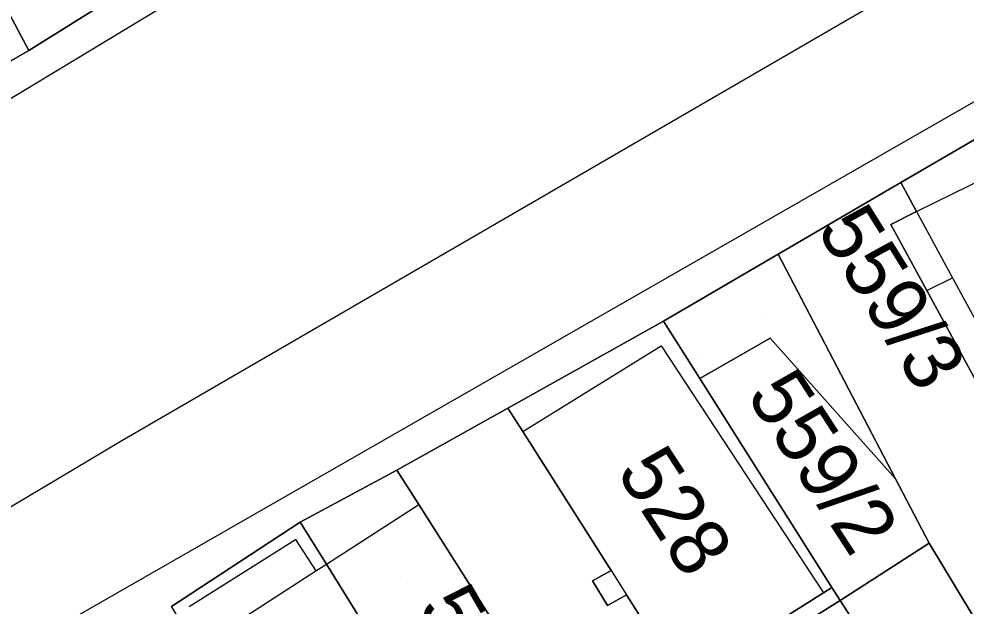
# Model space of a CAD drawing. Extents: x -263943 to -261149, y -1236934 to -1230686.
# Drawn here: x -262719.38 to -262686.94, y -1235426.02 to -1235405.91 of the extents above; entities that cross this region are included whole.
import ezdxf

# ---------------------------------------------------------------- set-up
doc = ezdxf.new("R2010")
doc.units = 0
for name, color, linetype in [('body_kn', 7, 'Continuous'), ('kladpar_druhypozemkov', 7, 'Continuous'), ('kladpar_hranice', 7, 'Continuous'), ('kladpar_parcelnecisla', 7, 'Continuous'), ('kladpar_plochy', 7, 'Continuous'), ('kladpar_sipky', 7, 'Continuous'), ('zappar_hrandruhpozemk', 7, 'Continuous')]:
    doc.layers.add(name, color=color, linetype=linetype)

msp = doc.modelspace()

# ---------------------------------------------------------------- linework, layer by layer
at = {"layer": 'body_kn'}
for p, q in [((-262719.04, -1235406.99), (-262719.04, -1235406.99)), ((-262689.17, -1235411.51), (-262689.17, -1235411.51)), ((-262688.63, -1235412.51), (-262688.63, -1235412.51)), ((-262688.63, -1235412.51), (-262688.63, -1235412.51)), ((-262689.51, -1235412.95), (-262689.51, -1235412.95)), ((-262693.37, -1235413.97), (-262693.37, -1235413.97)), ((-262687.4, -1235414.78), (-262687.4, -1235414.78)), ((-262688.28, -1235415.22), (-262688.28, -1235415.22)), ((-262688.28, -1235415.22), (-262688.28, -1235415.22)), ((-262697.3, -1235416.27), (-262697.3, -1235416.27)), ((-262693.65, -1235416.85), (-262693.65, -1235416.85)), ((-262697.38, -1235417.11), (-262697.38, -1235417.11)), ((-262696.06, -1235418.23), (-262696.06, -1235418.23)), ((-262696.06, -1235418.23), (-262696.06, -1235418.23)), ((-262702.63, -1235419.24), (-262702.63, -1235419.24)), ((-262702.12, -1235420.04), (-262702.12, -1235420.04)), ((-262702.12, -1235420.04), (-262702.12, -1235420.04)), ((-262715.86, -1235420.37), (-262715.86, -1235420.37)), ((-262706.44, -1235421.37), (-262706.44, -1235421.37)), ((-262689.35, -1235421.67), (-262689.35, -1235421.67)), ((-262705.68, -1235422.55), (-262705.68, -1235422.55)), ((-262709.75, -1235423.15), (-262709.75, -1235423.15)), ((-262709.75, -1235423.15), (-262709.75, -1235423.15)), ((-262709.91, -1235423.74), (-262709.91, -1235423.74)), ((-262688.2, -1235423.87), (-262688.2, -1235423.87)), ((-262708.85, -1235424.59), (-262708.85, -1235424.59)), ((-262708.85, -1235424.59), (-262708.85, -1235424.59)), ((-262709.21, -1235424.82), (-262709.21, -1235424.82)), ((-262709.21, -1235424.82), (-262709.21, -1235424.82)), ((-262699.09, -1235424.81), (-262699.09, -1235424.81)), ((-262699.09, -1235424.81), (-262699.09, -1235424.81)), ((-262699.73, -1235425.16), (-262699.73, -1235425.16)), ((-262698.57, -1235425.64), (-262698.57, -1235425.64)), ((-262691.82, -1235425.57), (-262691.82, -1235425.57)), ((-262691.82, -1235425.57), (-262691.82, -1235425.57)), ((-262691.53, -1235425.39), (-262691.53, -1235425.39)), ((-262691.53, -1235425.39), (-262691.53, -1235425.39)), ((-262699.22, -1235426.01), (-262699.22, -1235426.01)), ((-262691.25, -1235425.83), (-262691.25, -1235425.83))]:
    msp.add_line(p, q, dxfattribs=at)
at = {"layer": 'kladpar_druhypozemkov'}
for p, q in [((-262696.08, -1235417.44), (-262696.08, -1235417.44)), ((-262693.81, -1235418.5), (-262693.81, -1235418.5)), ((-262696.01, -1235422.42), (-262696.01, -1235422.42)), ((-262706.08, -1235425.25), (-262706.08, -1235425.25))]:
    msp.add_line(p, q, dxfattribs=at)
at = {"layer": 'kladpar_hranice'}
for points in [[(-262753.76, -1235425.77), (-262745.71, -1235422.2), (-262742.66, -1235420.75), (-262739.27, -1235419.31), (-262733.35, -1235415.91), (-262729.28, -1235413.44), (-262725.3, -1235410.9), (-262719.63, -1235407.33), (-262719.04, -1235406.99), (-262714.3, -1235404.02), (-262711.08, -1235401.98), (-262705.07, -1235398.15), (-262700.58, -1235395.27), (-262701.19, -1235390.19), (-262696.1, -1235391.7), (-262695.81, -1235391.51), (-262694.4, -1235390.6), (-262691.7, -1235386.78), (-262691.37, -1235384.16), (-262691.46, -1235383.22), (-262693.43, -1235375.69), (-262695.14, -1235368.32), (-262696.94, -1235360.96)], [(-262609.74, -1235370.97), (-262625.92, -1235379.04), (-262632.53, -1235382.25), (-262636.42, -1235384.14), (-262642.9, -1235387.52), (-262643.49, -1235387.83), (-262647.97, -1235390.16), (-262652.08, -1235392.3), (-262656.15, -1235394.43), (-262661.99, -1235397.32), (-262665.8, -1235399.1), (-262670.88, -1235401.57), (-262675.38, -1235403.93), (-262680.11, -1235406.41), (-262684.77, -1235408.96), (-262689.17, -1235411.51), (-262693.37, -1235413.97), (-262697.3, -1235416.27), (-262702.63, -1235419.24), (-262706.44, -1235421.37), (-262709.75, -1235423.15), (-262714.15, -1235426.04)], [(-262719.81, -1235405.55), (-262723.89, -1235396.61), (-262719.39, -1235394.32), (-262714.8, -1235403.07), (-262714.3, -1235404.02), (-262719.04, -1235406.99), (-262719.81, -1235405.55)], [(-262719.81, -1235405.55), (-262719.04, -1235406.99), (-262719.63, -1235407.33), (-262725.3, -1235410.9), (-262726.33, -1235409.2), (-262726.75, -1235409.37), (-262730.89, -1235399.43), (-262730.43, -1235399.22), (-262729.77, -1235398.92), (-262724.46, -1235396.55), (-262724.01, -1235396.35), (-262723.89, -1235396.61), (-262719.81, -1235405.55)], [(-262683.89, -1235421.24), (-262684.73, -1235421.75), (-262688.28, -1235415.22), (-262689.51, -1235412.95), (-262688.63, -1235412.51), (-262689.17, -1235411.51), (-262684.77, -1235408.96), (-262684.08, -1235410.26), (-262679.53, -1235418.86), (-262680.08, -1235419.16), (-262683.89, -1235421.24)], [(-262684.79, -1235429.54), (-262688.2, -1235423.87), (-262689.35, -1235421.67), (-262693.37, -1235413.97), (-262689.17, -1235411.51), (-262688.63, -1235412.51), (-262689.51, -1235412.95), (-262688.28, -1235415.22), (-262684.73, -1235421.75), (-262680.64, -1235428.35)], [(-262696.06, -1235418.23), (-262697.3, -1235416.27), (-262693.37, -1235413.97), (-262689.35, -1235421.67), (-262693.65, -1235416.85), (-262696.06, -1235418.23)], [(-262691.82, -1235425.57), (-262696.67, -1235428.63), (-262698.57, -1235425.64), (-262699.22, -1235426.01), (-262699.73, -1235425.16), (-262699.09, -1235424.81), (-262702.12, -1235420.04), (-262702.63, -1235419.24), (-262697.3, -1235416.27), (-262696.06, -1235418.23), (-262691.53, -1235425.39), (-262691.82, -1235425.57)], [(-262691.53, -1235425.39), (-262696.06, -1235418.23), (-262693.65, -1235416.85), (-262689.35, -1235421.67), (-262688.2, -1235423.87), (-262691.25, -1235425.83), (-262691.53, -1235425.39)], [(-262700.28, -1235431.05), (-262705.68, -1235422.55), (-262706.44, -1235421.37), (-262702.63, -1235419.24), (-262702.12, -1235420.04), (-262699.09, -1235424.81), (-262699.73, -1235425.16), (-262699.22, -1235426.01), (-262698.57, -1235425.64), (-262696.67, -1235428.63), (-262691.82, -1235425.57), (-262691.53, -1235425.39), (-262691.25, -1235425.83), (-262696.92, -1235429.39)], [(-262709.75, -1235423.15), (-262706.44, -1235421.37), (-262705.68, -1235422.55), (-262700.28, -1235431.05), (-262703.55, -1235433.15), (-262708.85, -1235424.59), (-262709.75, -1235423.15)], [(-262707.03, -1235438.17), (-262710.48, -1235432.72), (-262710.23, -1235432.47), (-262713.29, -1235427.45), (-262714.15, -1235426.04), (-262709.75, -1235423.15), (-262708.85, -1235424.59), (-262703.55, -1235433.15), (-262702.25, -1235435.25), (-262706.13, -1235437.62), (-262707.03, -1235438.17)], [(-262672.61, -1235447.81), (-262675.7, -1235449.74), (-262676.59, -1235448.24), (-262677.69, -1235446.62), (-262680.6, -1235442.32), (-262682.68, -1235439.11), (-262683.94, -1235437.16), (-262687.47, -1235431.69), (-262687.69, -1235431.35), (-262691.25, -1235425.83), (-262688.2, -1235423.87), (-262684.79, -1235429.54), (-262679.77, -1235437.24), (-262674.91, -1235444.93), (-262673.75, -1235446.39), (-262672.61, -1235447.81)], [(-262692.75, -1235435.06), (-262693.09, -1235435.31), (-262696.92, -1235429.39), (-262691.25, -1235425.83), (-262687.69, -1235431.35), (-262687.47, -1235431.69), (-262692.75, -1235435.06)]]:
    msp.add_lwpolyline(points, dxfattribs=at)
at = {"layer": 'kladpar_plochy'}
for p, q in [((-262719.04, -1235406.99), (-262714.3, -1235404.02)), ((-262719.63, -1235407.33), (-262719.04, -1235406.99)), ((-262684.77, -1235408.96), (-262689.17, -1235411.51)), ((-262689.17, -1235411.51), (-262693.37, -1235413.97)), ((-262693.37, -1235413.97), (-262697.3, -1235416.27)), ((-262697.3, -1235416.27), (-262702.63, -1235419.24)), ((-262702.63, -1235419.24), (-262706.44, -1235421.37)), ((-262706.44, -1235421.37), (-262709.75, -1235423.15)), ((-262709.75, -1235423.15), (-262714.15, -1235426.04))]:
    msp.add_line(p, q, dxfattribs=at)
for points in [[(-262719.81, -1235405.55), (-262723.89, -1235396.61), (-262719.39, -1235394.32), (-262714.8, -1235403.07), (-262714.3, -1235404.02), (-262719.04, -1235406.99)], [(-262719.81, -1235405.55), (-262719.04, -1235406.99), (-262719.63, -1235407.33), (-262725.3, -1235410.9), (-262726.33, -1235409.2), (-262726.75, -1235409.37), (-262730.89, -1235399.43), (-262730.43, -1235399.22), (-262729.77, -1235398.92), (-262724.46, -1235396.55), (-262724.01, -1235396.35), (-262723.89, -1235396.61)], [(-262683.89, -1235421.24), (-262684.73, -1235421.75), (-262688.28, -1235415.22), (-262689.51, -1235412.95), (-262688.63, -1235412.51), (-262689.17, -1235411.51), (-262684.77, -1235408.96), (-262684.08, -1235410.26), (-262679.53, -1235418.86), (-262680.08, -1235419.16)], [(-262696.06, -1235418.23), (-262697.3, -1235416.27), (-262693.37, -1235413.97), (-262689.35, -1235421.67), (-262693.65, -1235416.85)], [(-262691.82, -1235425.57), (-262696.67, -1235428.63), (-262698.57, -1235425.64), (-262699.22, -1235426.01), (-262699.73, -1235425.16), (-262699.09, -1235424.81), (-262702.12, -1235420.04), (-262702.63, -1235419.24), (-262697.3, -1235416.27), (-262696.06, -1235418.23), (-262691.53, -1235425.39)], [(-262691.53, -1235425.39), (-262696.06, -1235418.23), (-262693.65, -1235416.85), (-262689.35, -1235421.67), (-262688.2, -1235423.87), (-262691.25, -1235425.83)], [(-262709.75, -1235423.15), (-262706.44, -1235421.37), (-262705.68, -1235422.55), (-262700.28, -1235431.05), (-262703.55, -1235433.15), (-262708.85, -1235424.59)], [(-262707.03, -1235438.17), (-262710.48, -1235432.72), (-262710.23, -1235432.47), (-262713.29, -1235427.45), (-262714.15, -1235426.04), (-262709.75, -1235423.15), (-262708.85, -1235424.59), (-262703.55, -1235433.15), (-262702.25, -1235435.25), (-262706.13, -1235437.62)], [(-262672.61, -1235447.81), (-262675.7, -1235449.74), (-262676.59, -1235448.24), (-262677.69, -1235446.62), (-262680.6, -1235442.32), (-262682.68, -1235439.11), (-262683.94, -1235437.16), (-262687.47, -1235431.69), (-262687.69, -1235431.35), (-262691.25, -1235425.83), (-262688.2, -1235423.87), (-262684.79, -1235429.54), (-262679.77, -1235437.24), (-262674.91, -1235444.93), (-262673.75, -1235446.39)], [(-262692.75, -1235435.06), (-262693.09, -1235435.31), (-262696.92, -1235429.39), (-262691.25, -1235425.83), (-262687.69, -1235431.35), (-262687.47, -1235431.69)]]:
    msp.add_lwpolyline(points, close=True, dxfattribs=at)
for points in [[(-262684.79, -1235429.54), (-262688.2, -1235423.87), (-262689.35, -1235421.67), (-262693.37, -1235413.97), (-262689.17, -1235411.51), (-262688.63, -1235412.51), (-262689.51, -1235412.95), (-262688.28, -1235415.22), (-262684.73, -1235421.75), (-262680.64, -1235428.35)], [(-262700.28, -1235431.05), (-262705.68, -1235422.55), (-262706.44, -1235421.37), (-262702.63, -1235419.24), (-262702.12, -1235420.04), (-262699.09, -1235424.81), (-262699.73, -1235425.16), (-262699.22, -1235426.01), (-262698.57, -1235425.64), (-262696.67, -1235428.63), (-262691.82, -1235425.57), (-262691.53, -1235425.39), (-262691.25, -1235425.83), (-262696.92, -1235429.39)]]:
    msp.add_lwpolyline(points, dxfattribs=at)
at = {"layer": 'kladpar_sipky'}
msp.add_line((-262693.98, -1235416.07), (-262693.98, -1235416.07), dxfattribs=at)
at = {"layer": 'zappar_hrandruhpozemk'}
for p, q in [((-262688.63, -1235412.51), (-262684.08, -1235410.26)), ((-262688.28, -1235415.22), (-262687.4, -1235414.78)), ((-262702.12, -1235420.04), (-262697.38, -1235417.11)), ((-262697.38, -1235417.11), (-262691.82, -1235425.57)), ((-262708.85, -1235424.59), (-262705.68, -1235422.55)), ((-262713.55, -1235426.04), (-262709.91, -1235423.74)), ((-262709.91, -1235423.74), (-262709.21, -1235424.82)), ((-262709.21, -1235424.82), (-262708.85, -1235424.59)), ((-262712.84, -1235427.16), (-262709.21, -1235424.82)), ((-262699.09, -1235424.81), (-262698.57, -1235425.64))]:
    msp.add_line(p, q, dxfattribs=at)
for points in [[(-262737.41, -1235419.81), (-262732.92, -1235417.09), (-262722.85, -1235410.55), (-262710.48, -1235403.08), (-262702.69, -1235398.4), (-262693.21, -1235391.61), (-262691.61, -1235388.98), (-262690.34, -1235386.69), (-262690.27, -1235384.75), (-262690.19, -1235382.97), (-262691.46, -1235383.22)], [(-262686.74, -1235403.46), (-262715.86, -1235420.37), (-262741.68, -1235435.75), (-262772.15, -1235455.63), (-262791.2, -1235467.95), (-262809.56, -1235480.1)], [(-262685.11, -1235407.86), (-262717.88, -1235426.64), (-262739.97, -1235440.83), (-262767.48, -1235458.75), (-262796.08, -1235477.45), (-262799.98, -1235480), (-262806.92, -1235484.25), (-262811.15, -1235486.8)], [(-262688.63, -1235412.51), (-262687.4, -1235414.78), (-262683.89, -1235421.24)]]:
    msp.add_lwpolyline(points, dxfattribs=at)

# ---------------------------------------------------------------- texts
at = {"layer": 'kladpar_parcelnecisla'}
for s, rotation, p in [('559/3', 302, (-262692.081, -1235413.124)), ('559/2', 303, (-262694.486, -1235418.802)), ('528', 303, (-262698.941, -1235421.428)), ('526', 300, (-262705.736, -1235426.066))]:
    msp.add_text(s, height=2, rotation=rotation, dxfattribs=at).set_placement(p)

doc.saveas('drawing.dxf')
